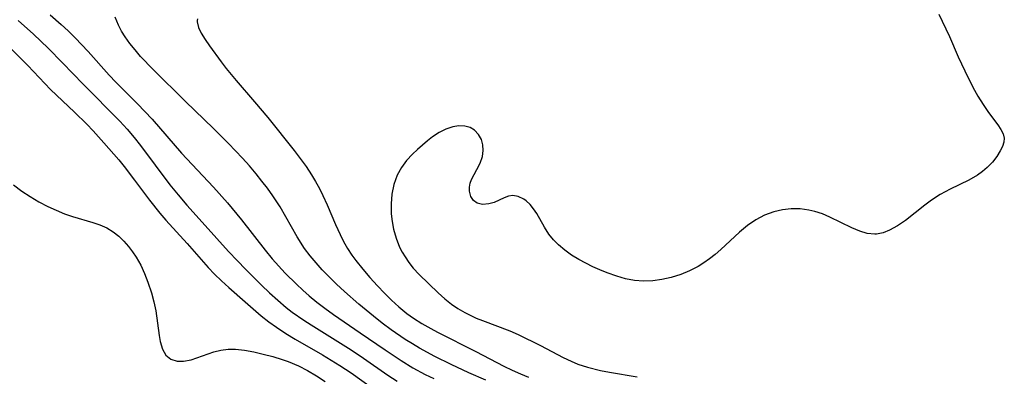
# Model space of a CAD drawing. Header units: metres. Extents: x 1073367 to 1082519, y 1569854 to 1574957.
# Tile 576 of 656: x 1078421 to 1078591, y 1573702 to 1573763. Entities that reach past the tile are written whole.
import ezdxf

# ---------------------------------------------------------------- set-up
doc = ezdxf.new("R2010")
doc.units = ezdxf.units.M
doc.layers.add('CGG_CurvaNivelLidar_v1', color=253, linetype='Continuous', lineweight=30)

msp = doc.modelspace()

# ---------------------------------------------------------------- linework, layer by layer
at = {"layer": 'CGG_CurvaNivelLidar_v1'}
for p, q in [((1078420.824, 1573763.3125, 70), (1078423.469, 1573760.9689, 70)), ((1078426.3403, 1573764.2696, 70.5), (1078428.2661, 1573762.6158, 70.5)), ((1078438.1189, 1573762.4803, 71), (1078437.5447, 1573763.8685, 71)), ((1078451.6631, 1573763.3231, 71.5), (1078451.6541, 1573763.0514, 71.5)), ((1078451.6541, 1573763.0514, 71.5), (1078451.8538, 1573762.1177, 71.5)), ((1078451.7149, 1573763.6098, 71.5), (1078451.6631, 1573763.3231, 71.5)), ((1078579.3301, 1573764.3684, 72), (1078579.9016, 1573763.2066, 72)), ((1078579.9016, 1573763.2066, 72), (1078581.1221, 1573760.5226, 72)), ((1078428.2661, 1573762.6158, 70.5), (1078429.4677, 1573761.4978, 70.5)), ((1078429.4677, 1573761.4978, 70.5), (1078430.6398, 1573760.3476, 70.5)), ((1078438.6413, 1573761.4907, 71), (1078438.1189, 1573762.4803, 71)), ((1078439.2444, 1573760.513, 71), (1078438.6413, 1573761.4907, 71)), ((1078451.8538, 1573762.1177, 71.5), (1078452.33, 1573761.1213, 71.5)), ((1078423.469, 1573760.9689, 70), (1078426.0193, 1573758.5336, 70)), ((1078430.6398, 1573760.3476, 70.5), (1078432.9038, 1573757.9675, 70.5)), ((1078440.0615, 1573759.3666, 71), (1078439.2444, 1573760.513, 71)), ((1078452.33, 1573761.1213, 71.5), (1078452.9981, 1573760.0613, 71.5)), ((1078452.9981, 1573760.0613, 71.5), (1078453.7867, 1573758.932, 71.5)), ((1078581.1221, 1573760.5226, 72), (1078582.6333, 1573757.029, 72)), ((1078419.5274, 1573758.536, 69.5), (1078422.485, 1573755.5617, 69.5)), ((1078426.0193, 1573758.5336, 70), (1078428.4961, 1573756.0374, 70)), ((1078432.9038, 1573757.9675, 70.5), (1078436.5288, 1573753.9054, 70.5)), ((1078440.9615, 1573758.2412, 71), (1078440.0615, 1573759.3666, 71)), ((1078441.9225, 1573757.1306, 71), (1078440.9615, 1573758.2412, 71)), ((1078453.7867, 1573758.932, 71.5), (1078455.7788, 1573756.1779, 71.5)), ((1078444.0527, 1573754.8512, 71), (1078441.9225, 1573757.1306, 71)), ((1078455.7788, 1573756.1779, 71.5), (1078456.6317, 1573755.0641, 71.5)), ((1078582.6333, 1573757.029, 72), (1078583.7722, 1573754.6246, 72)), ((1078422.485, 1573755.5617, 69.5), (1078426.4136, 1573751.4522, 69.5)), ((1078428.4961, 1573756.0374, 70), (1078432.0508, 1573752.3504, 70)), ((1078449.6142, 1573749.3585, 71), (1078444.0527, 1573754.8512, 71)), ((1078456.6317, 1573755.0641, 71.5), (1078458.3336, 1573752.9856, 71.5)), ((1078583.7722, 1573754.6246, 72), (1078585.1666, 1573751.8464, 72)), ((1078436.5288, 1573753.9054, 70.5), (1078437.676, 1573752.6848, 70.5)), ((1078437.676, 1573752.6848, 70.5), (1078441.3759, 1573748.9808, 70.5)), ((1078458.3336, 1573752.9856, 71.5), (1078461.5371, 1573749.3248, 71.5)), ((1078426.4136, 1573751.4522, 69.5), (1078430.5454, 1573747.5505, 69.5)), ((1078432.0508, 1573752.3504, 70), (1078438.3115, 1573745.9866, 70)), ((1078585.1666, 1573751.8464, 72), (1078586.0104, 1573750.3091, 72)), ((1078454.4621, 1573744.7086, 71), (1078449.6142, 1573749.3585, 71)), ((1078461.5371, 1573749.3248, 71.5), (1078463.7967, 1573746.6405, 71.5)), ((1078586.0104, 1573750.3091, 72), (1078586.9307, 1573748.8383, 72)), ((1078441.3759, 1573748.9808, 70.5), (1078442.6588, 1573747.6658, 70.5)), ((1078442.6588, 1573747.6658, 70.5), (1078443.9149, 1573746.301, 70.5)), ((1078586.9307, 1573748.8383, 72), (1078587.8792, 1573747.4747, 72)), ((1078430.5454, 1573747.5505, 69.5), (1078432.6691, 1573745.4545, 69.5)), ((1078438.3115, 1573745.9866, 70), (1078439.5758, 1573744.616, 70)), ((1078443.9149, 1573746.301, 70.5), (1078448.9337, 1573740.5033, 70.5)), ((1078463.7967, 1573746.6405, 71.5), (1078468.3185, 1573740.9415, 71.5)), ((1078587.8792, 1573747.4747, 72), (1078589.4749, 1573745.3454, 72)), ((1078432.6691, 1573745.4545, 69.5), (1078433.7526, 1573744.3351, 69.5)), ((1078433.7526, 1573744.3351, 69.5), (1078435.6117, 1573742.2682, 69.5)), ((1078439.5758, 1573744.616, 70), (1078440.7997, 1573743.1847, 70)), ((1078457.0705, 1573742.1526, 71), (1078454.4621, 1573744.7086, 71)), ((1078494.4553, 1573744.61, 72), (1078493.2945, 1573744.0178, 72)), ((1078495.6302, 1573745.0175, 72), (1078494.4553, 1573744.61, 72)), ((1078496.7126, 1573745.192, 72), (1078495.6302, 1573745.0175, 72)), ((1078497.7451, 1573745.1398, 72), (1078496.7126, 1573745.192, 72)), ((1078498.6154, 1573744.8741, 72), (1078497.7451, 1573745.1398, 72)), ((1078499.3812, 1573744.4194, 72), (1078498.6154, 1573744.8741, 72)), ((1078500.0852, 1573743.7091, 72), (1078499.3812, 1573744.4194, 72)), ((1078589.4749, 1573745.3454, 72), (1078590.0063, 1573744.5681, 72)), ((1078590.0063, 1573744.5681, 72), (1078590.3927, 1573743.8199, 72)), ((1078440.7997, 1573743.1847, 70), (1078441.8929, 1573741.8177, 70)), ((1078491.291, 1573742.5805, 72), (1078489.5503, 1573741.0894, 72)), ((1078492.1751, 1573743.2789, 72), (1078491.291, 1573742.5805, 72)), ((1078493.2945, 1573744.0178, 72), (1078492.1751, 1573743.2789, 72)), ((1078500.5819, 1573742.8351, 72), (1078500.0852, 1573743.7091, 72)), ((1078500.8325, 1573741.9034, 72), (1078500.5819, 1573742.8351, 72)), ((1078590.3927, 1573743.8199, 72), (1078590.5761, 1573743.0835, 72)), ((1078590.5761, 1573743.0835, 72), (1078590.5182, 1573742.3602, 72)), ((1078435.6117, 1573742.2682, 69.5), (1078438.1514, 1573739.3166, 69.5)), ((1078441.8929, 1573741.8177, 70), (1078446.955, 1573735.0376, 70)), ((1078459.4681, 1573739.6231, 71), (1078457.0705, 1573742.1526, 71)), ((1078468.3185, 1573740.9415, 71.5), (1078469.3718, 1573739.5648, 71.5)), ((1078489.5503, 1573741.0894, 72), (1078488.6944, 1573740.2967, 72)), ((1078500.7356, 1573739.9136, 72), (1078500.8805, 1573740.9137, 72)), ((1078500.8805, 1573740.9137, 72), (1078500.8325, 1573741.9034, 72)), ((1078589.8709, 1573740.8543, 72), (1078589.2652, 1573739.8904, 72)), ((1078590.2651, 1573741.621, 72), (1078589.8709, 1573740.8543, 72)), ((1078590.5182, 1573742.3602, 72), (1078590.2651, 1573741.621, 72)), ((1078438.1514, 1573739.3166, 69.5), (1078439.0733, 1573738.1859, 69.5)), ((1078448.9337, 1573740.5033, 70.5), (1078454.437, 1573734.633, 70.5)), ((1078460.6566, 1573738.2815, 71), (1078459.4681, 1573739.6231, 71)), ((1078469.3718, 1573739.5648, 71.5), (1078470.3851, 1573738.1696, 71.5)), ((1078487.6899, 1573739.2003, 72), (1078486.7992, 1573737.9895, 72)), ((1078488.6944, 1573740.2967, 72), (1078487.6899, 1573739.2003, 72)), ((1078500.339, 1573738.766, 72), (1078500.7356, 1573739.9136, 72)), ((1078589.2652, 1573739.8904, 72), (1078588.5259, 1573738.9165, 72)), ((1078439.0733, 1573738.1859, 69.5), (1078440.8623, 1573735.8567, 69.5)), ((1078461.8102, 1573736.9153, 71), (1078460.6566, 1573738.2815, 71)), ((1078470.3851, 1573738.1696, 71.5), (1078471.3368, 1573736.7412, 71.5)), ((1078486.7992, 1573737.9895, 72), (1078486.0653, 1573736.669, 72)), ((1078498.8912, 1573735.9553, 72), (1078499.7989, 1573737.6708, 72)), ((1078499.7989, 1573737.6708, 72), (1078500.339, 1573738.766, 72)), ((1078587.6449, 1573737.9798, 72), (1078586.8374, 1573737.2921, 72)), ((1078588.5259, 1573738.9165, 72), (1078587.6449, 1573737.9798, 72)), ((1078440.8623, 1573735.8567, 69.5), (1078443.4368, 1573732.3846, 69.5)), ((1078462.7987, 1573735.6846, 71), (1078461.8102, 1573736.9153, 71)), ((1078471.3368, 1573736.7412, 71.5), (1078472.0307, 1573735.5839, 71.5)), ((1078486.0653, 1573736.669, 72), (1078485.4826, 1573735.0879, 72)), ((1078498.6365, 1573735.2852, 72), (1078498.8912, 1573735.9553, 72)), ((1078584.4554, 1573735.8404, 72), (1078581.2432, 1573734.308, 72)), ((1078585.9433, 1573736.6673, 72), (1078584.4554, 1573735.8404, 72)), ((1078586.8374, 1573737.2921, 72), (1078585.9433, 1573736.6673, 72)), ((1078420.0198, 1573735.0208, 69), (1078421.4488, 1573733.9585, 69)), ((1078446.955, 1573735.0376, 70), (1078448.3561, 1573733.2801, 70)), ((1078454.437, 1573734.633, 70.5), (1078456.8767, 1573731.9165, 70.5)), ((1078463.7519, 1573734.4317, 71), (1078462.7987, 1573735.6846, 71)), ((1078464.6635, 1573733.1534, 71), (1078463.7519, 1573734.4317, 71)), ((1078472.0307, 1573735.5839, 71.5), (1078472.6773, 1573734.4011, 71.5)), ((1078472.6773, 1573734.4011, 71.5), (1078473.2815, 1573733.1972, 71.5)), ((1078485.4826, 1573735.0879, 72), (1078485.1359, 1573733.4142, 72)), ((1078498.5063, 1573734.6053, 72), (1078498.6365, 1573735.2852, 72)), ((1078498.5069, 1573733.9365, 72), (1078498.5063, 1573734.6053, 72)), ((1078581.2432, 1573734.308, 72), (1078579.5276, 1573733.363, 72)), ((1078421.4488, 1573733.9585, 69), (1078422.8861, 1573733.0085, 69)), ((1078422.8861, 1573733.0085, 69), (1078424.3985, 1573732.1248, 69)), ((1078443.4368, 1573732.3846, 69.5), (1078445.2083, 1573730.1334, 69.5)), ((1078448.3561, 1573733.2801, 70), (1078449.8897, 1573731.5106, 70)), ((1078465.9168, 1573731.2207, 71), (1078464.6635, 1573733.1534, 71)), ((1078473.2815, 1573733.1972, 71.5), (1078474.0332, 1573731.562, 71.5)), ((1078485.1359, 1573733.4142, 72), (1078485.0133, 1573731.7471, 72)), ((1078498.7589, 1573732.9939, 72), (1078498.5069, 1573733.9365, 72)), ((1078499.1981, 1573732.3441, 72), (1078498.7589, 1573732.9939, 72)), ((1078499.8153, 1573731.8862, 72), (1078499.1981, 1573732.3441, 72)), ((1078504.4652, 1573732.784, 72), (1078502.7465, 1573732.0095, 72)), ((1078505.2145, 1573733.077, 72), (1078504.4652, 1573732.784, 72)), ((1078505.9679, 1573733.2057, 72), (1078505.2145, 1573733.077, 72)), ((1078506.9077, 1573733.046, 72), (1078505.9679, 1573733.2057, 72)), ((1078507.863, 1573732.5743, 72), (1078506.9077, 1573733.046, 72)), ((1078508.3049, 1573732.2549, 72), (1078507.863, 1573732.5743, 72)), ((1078578.0317, 1573732.3713, 72), (1078576.8818, 1573731.513, 72)), ((1078579.5276, 1573733.363, 72), (1078578.0317, 1573732.3713, 72)), ((1078424.3985, 1573732.1248, 69), (1078425.9643, 1573731.3077, 69)), ((1078425.9643, 1573731.3077, 69), (1078427.3837, 1573730.6453, 69)), ((1078427.3837, 1573730.6453, 69), (1078428.8293, 1573730.0598, 69)), ((1078449.8897, 1573731.5106, 70), (1078453.0478, 1573728.0481, 70)), ((1078456.8767, 1573731.9165, 70.5), (1078459.2966, 1573728.978, 70.5)), ((1078468.8591, 1573726.0876, 71), (1078465.9168, 1573731.2207, 71)), ((1078474.0332, 1573731.562, 71.5), (1078475.482, 1573728.1766, 71.5)), ((1078485.0133, 1573731.7471, 72), (1078485.0647, 1573730.0553, 72)), ((1078500.7783, 1573731.6433, 72), (1078499.8153, 1573731.8862, 72)), ((1078501.8505, 1573731.7306, 72), (1078500.7783, 1573731.6433, 72)), ((1078502.7465, 1573732.0095, 72), (1078501.8505, 1573731.7306, 72)), ((1078508.9553, 1573731.6467, 72), (1078508.3049, 1573732.2549, 72)), ((1078509.5544, 1573730.9116, 72), (1078508.9553, 1573731.6467, 72)), ((1078510.1082, 1573730.0797, 72), (1078509.5544, 1573730.9116, 72)), ((1078552.3816, 1573730.7116, 72), (1078550.881, 1573730.3851, 72)), ((1078553.9087, 1573730.8729, 72), (1078552.3816, 1573730.7116, 72)), ((1078555.4412, 1573730.8701, 72), (1078553.9087, 1573730.8729, 72)), ((1078556.9581, 1573730.6943, 72), (1078555.4412, 1573730.8701, 72)), ((1078557.9878, 1573730.4621, 72), (1078556.9581, 1573730.6943, 72)), ((1078576.8818, 1573731.513, 72), (1078573.5577, 1573728.9116, 72)), ((1078428.8293, 1573730.0598, 69), (1078430.2067, 1573729.5913, 69)), ((1078430.2067, 1573729.5913, 69), (1078433.6708, 1573728.5516, 69)), ((1078445.2083, 1573730.1334, 69.5), (1078446.2292, 1573728.9524, 69.5)), ((1078446.2292, 1573728.9524, 69.5), (1078449.9053, 1573724.9463, 69.5)), ((1078459.2966, 1573728.978, 70.5), (1078463.3291, 1573723.7848, 70.5)), ((1078485.0647, 1573730.0553, 72), (1078485.2112, 1573728.7182, 72)), ((1078511.4432, 1573727.7462, 72), (1078510.1082, 1573730.0797, 72)), ((1078547.7925, 1573729.0176, 72), (1078546.3585, 1573728.0179, 72)), ((1078549.3016, 1573729.8235, 72), (1078547.7925, 1573729.0176, 72)), ((1078550.881, 1573730.3851, 72), (1078549.3016, 1573729.8235, 72)), ((1078559.2887, 1573730.0267, 72), (1078557.9878, 1573730.4621, 72)), ((1078560.5554, 1573729.4812, 72), (1078559.2887, 1573730.0267, 72)), ((1078564.3594, 1573727.5998, 72), (1078560.5554, 1573729.4812, 72)), ((1078433.6708, 1573728.5516, 69), (1078434.9171, 1573728.116, 69)), ((1078434.9171, 1573728.116, 69), (1078436.0978, 1573727.5993, 69)), ((1078436.0978, 1573727.5993, 69), (1078437.1886, 1573726.9648, 69)), ((1078453.0478, 1573728.0481, 70), (1078457.0261, 1573723.5765, 70)), ((1078475.482, 1573728.1766, 71.5), (1078476.2505, 1573726.4665, 71.5)), ((1078485.2112, 1573728.7182, 72), (1078485.4527, 1573727.3942, 72)), ((1078485.4527, 1573727.3942, 72), (1078485.8861, 1573725.8219, 72)), ((1078512.1976, 1573726.5605, 72), (1078511.4432, 1573727.7462, 72)), ((1078546.3585, 1573728.0179, 72), (1078544.9859, 1573726.8793, 72)), ((1078565.6866, 1573727.0484, 72), (1078564.3594, 1573727.5998, 72)), ((1078572.1958, 1573727.9737, 72), (1078570.8249, 1573727.2115, 72)), ((1078573.5577, 1573728.9116, 72), (1078572.1958, 1573727.9737, 72)), ((1078437.1886, 1573726.9648, 69), (1078438.1452, 1573726.2094, 69)), ((1078438.1452, 1573726.2094, 69), (1078439.0195, 1573725.3397, 69)), ((1078470.1449, 1573724.0754, 71), (1078468.8591, 1573726.0876, 71)), ((1078476.2505, 1573726.4665, 71.5), (1078476.8537, 1573725.257, 71.5)), ((1078485.8861, 1573725.8219, 72), (1078486.4865, 1573724.3143, 72)), ((1078512.9564, 1573725.5845, 72), (1078512.1976, 1573726.5605, 72)), ((1078513.8261, 1573724.674, 72), (1078512.9564, 1573725.5845, 72)), ((1078544.9859, 1573726.8793, 72), (1078541.7946, 1573723.8966, 72)), ((1078566.9978, 1573726.6693, 72), (1078565.6866, 1573727.0484, 72)), ((1078568.2925, 1573726.5421, 72), (1078566.9978, 1573726.6693, 72)), ((1078568.5551, 1573726.5552, 72), (1078568.2925, 1573726.5421, 72)), ((1078569.6972, 1573726.7739, 72), (1078568.5551, 1573726.5552, 72)), ((1078570.8249, 1573727.2115, 72), (1078569.6972, 1573726.7739, 72)), ((1078439.0195, 1573725.3397, 69), (1078439.837, 1573724.3869, 69)), ((1078439.837, 1573724.3869, 69), (1078440.5242, 1573723.4945, 69)), ((1078449.9053, 1573724.9463, 69.5), (1078453.5357, 1573720.8245, 69.5)), ((1078471.0953, 1573722.8013, 71), (1078470.1449, 1573724.0754, 71)), ((1078476.8537, 1573725.257, 71.5), (1078477.5155, 1573724.0848, 71.5)), ((1078477.5155, 1573724.0848, 71.5), (1078478.2623, 1573722.938, 71.5)), ((1078486.4865, 1573724.3143, 72), (1078486.9289, 1573723.4583, 72)), ((1078514.9093, 1573723.7647, 72), (1078513.8261, 1573724.674, 72)), ((1078541.7946, 1573723.8966, 72), (1078540.8299, 1573723.0546, 72)), ((1078440.5242, 1573723.4945, 69), (1078441.1657, 1573722.5496, 69)), ((1078441.1657, 1573722.5496, 69), (1078441.9305, 1573721.1904, 69)), ((1078457.0261, 1573723.5765, 70), (1078458.5694, 1573721.9211, 70)), ((1078463.3291, 1573723.7848, 70.5), (1078464.5843, 1573722.2891, 70.5)), ((1078464.5843, 1573722.2891, 70.5), (1078466.8188, 1573719.8363, 70.5)), ((1078472.1162, 1573721.5761, 71), (1078471.0953, 1573722.8013, 71)), ((1078478.2623, 1573722.938, 71.5), (1078478.9544, 1573721.9865, 71.5)), ((1078486.9289, 1573723.4583, 72), (1078487.4264, 1573722.6311, 72)), ((1078487.4264, 1573722.6311, 72), (1078488.1075, 1573721.6407, 72)), ((1078516.0986, 1573722.9393, 72), (1078514.9093, 1573723.7647, 72)), ((1078517.3672, 1573722.1777, 72), (1078516.0986, 1573722.9393, 72)), ((1078518.5653, 1573721.5306, 72), (1078517.3672, 1573722.1777, 72)), ((1078539.8263, 1573722.2627, 72), (1078538.8696, 1573721.599, 72)), ((1078540.8299, 1573723.0546, 72), (1078539.8263, 1573722.2627, 72)), ((1078441.9305, 1573721.1904, 69), (1078442.5968, 1573719.7477, 69)), ((1078453.5357, 1573720.8245, 69.5), (1078454.6575, 1573719.6343, 69.5)), ((1078458.5694, 1573721.9211, 70), (1078459.9408, 1573720.5124, 70)), ((1078459.9408, 1573720.5124, 70), (1078462.7384, 1573717.7466, 70)), ((1078473.1928, 1573720.3901, 71), (1078472.1162, 1573721.5761, 71)), ((1078478.9544, 1573721.9865, 71.5), (1078480.136, 1573720.511, 71.5)), ((1078480.136, 1573720.511, 71.5), (1078481.3825, 1573719.0771, 71.5)), ((1078488.1075, 1573721.6407, 72), (1078488.8539, 1573720.6969, 72)), ((1078488.8539, 1573720.6969, 72), (1078489.8788, 1573719.5792, 72)), ((1078519.7533, 1573720.9392, 72), (1078518.5653, 1573721.5306, 72)), ((1078520.9665, 1573720.3842, 72), (1078519.7533, 1573720.9392, 72)), ((1078537.8754, 1573720.9956, 72), (1078536.4069, 1573720.2448, 72)), ((1078538.8696, 1573721.599, 72), (1078537.8754, 1573720.9956, 72)), ((1078442.5968, 1573719.7477, 69), (1078443.1804, 1573718.2477, 69)), ((1078454.6575, 1573719.6343, 69.5), (1078455.8476, 1573718.4768, 69.5)), ((1078466.8188, 1573719.8363, 70.5), (1078468.7437, 1573717.9041, 70.5)), ((1078474.3136, 1573719.236, 71), (1078473.1928, 1573720.3901, 71)), ((1078475.6393, 1573717.9461, 71), (1078474.3136, 1573719.236, 71)), ((1078481.3825, 1573719.0771, 71.5), (1078482.6689, 1573717.6708, 71.5)), ((1078489.8788, 1573719.5792, 72), (1078493.1535, 1573716.4377, 72)), ((1078522.2003, 1573719.8734, 72), (1078520.9665, 1573720.3842, 72)), ((1078523.869, 1573719.282, 72), (1078522.2003, 1573719.8734, 72)), ((1078525.3844, 1573718.8662, 72), (1078523.869, 1573719.282, 72)), ((1078526.9156, 1573718.5792, 72), (1078525.3844, 1573718.8662, 72)), ((1078533.2353, 1573719.0827, 72), (1078531.6551, 1573718.7168, 72)), ((1078534.8858, 1573719.6152, 72), (1078533.2353, 1573719.0827, 72)), ((1078536.4069, 1573720.2448, 72), (1078534.8858, 1573719.6152, 72)), ((1078443.1804, 1573718.2477, 69), (1078443.7695, 1573716.4456, 69)), ((1078455.8476, 1573718.4768, 69.5), (1078457.077, 1573717.3559, 69.5)), ((1078457.077, 1573717.3559, 69.5), (1078459.8967, 1573714.8715, 69.5)), ((1078462.7384, 1573717.7466, 70), (1078464.1127, 1573716.4388, 70)), ((1078468.7437, 1573717.9041, 70.5), (1078469.8144, 1573716.911, 70.5)), ((1078476.9985, 1573716.6825, 71), (1078475.6393, 1573717.9461, 71)), ((1078482.6689, 1573717.6708, 71.5), (1078483.8668, 1573716.4055, 71.5)), ((1078528.4559, 1573718.4469, 72), (1078526.9156, 1573718.5792, 72)), ((1078530.0587, 1573718.4968, 72), (1078528.4559, 1573718.4469, 72)), ((1078531.6551, 1573718.7168, 72), (1078530.0587, 1573718.4968, 72)), ((1078443.7695, 1573716.4456, 69), (1078444.1859, 1573714.8918, 69)), ((1078464.1127, 1573716.4388, 70), (1078465.512, 1573715.1644, 70)), ((1078469.8144, 1573716.911, 70.5), (1078470.9132, 1573715.9487, 70.5)), ((1078470.9132, 1573715.9487, 70.5), (1078472.2421, 1573714.8553, 70.5)), ((1078479.4716, 1573714.484, 71), (1078476.9985, 1573716.6825, 71)), ((1078483.8668, 1573716.4055, 71.5), (1078485.0975, 1573715.1751, 71.5)), ((1078493.1535, 1573716.4377, 72), (1078494.2581, 1573715.4334, 72)), ((1078494.2581, 1573715.4334, 72), (1078495.4181, 1573714.496, 72)), ((1078444.1859, 1573714.8918, 69), (1078444.5127, 1573713.341, 69)), ((1078459.8967, 1573714.8715, 69.5), (1078462.6848, 1573712.4947, 69.5)), ((1078465.512, 1573715.1644, 70), (1078466.951, 1573713.9423, 70)), ((1078466.951, 1573713.9423, 70), (1078467.9791, 1573713.1386, 70)), ((1078472.2421, 1573714.8553, 70.5), (1078473.6073, 1573713.8068, 70.5)), ((1078473.6073, 1573713.8068, 70.5), (1078475.1426, 1573712.7078, 70.5)), ((1078481.9718, 1573712.404, 71), (1078479.4716, 1573714.484, 71)), ((1078485.0975, 1573715.1751, 71.5), (1078486.3806, 1573714.0033, 71.5)), ((1078486.3806, 1573714.0033, 71.5), (1078487.7624, 1573712.8906, 71.5)), ((1078495.4181, 1573714.496, 72), (1078496.5254, 1573713.7429, 72)), ((1078496.5254, 1573713.7429, 72), (1078497.693, 1573713.0645, 72)), ((1078444.5127, 1573713.341, 69), (1078445.114, 1573709.0824, 69)), ((1078462.6848, 1573712.4947, 69.5), (1078463.9735, 1573711.4766, 69.5)), ((1078467.9791, 1573713.1386, 70), (1078470.0131, 1573711.7111, 70)), ((1078475.1426, 1573712.7078, 70.5), (1078479.722, 1573709.5838, 70.5)), ((1078483.4995, 1573711.2246, 71), (1078481.9718, 1573712.404, 71)), ((1078487.7624, 1573712.8906, 71.5), (1078488.8594, 1573712.1041, 71.5)), ((1078488.8594, 1573712.1041, 71.5), (1078490.3384, 1573711.1599, 71.5)), ((1078497.693, 1573713.0645, 72), (1078498.6523, 1573712.5733, 72)), ((1078498.6523, 1573712.5733, 72), (1078499.6958, 1573712.094, 72)), ((1078499.6958, 1573712.094, 72), (1078500.7599, 1573711.6527, 72)), ((1078463.9735, 1573711.4766, 69.5), (1078465.2996, 1573710.5101, 69.5)), ((1078465.2996, 1573710.5101, 69.5), (1078466.8986, 1573709.462, 69.5)), ((1078470.0131, 1573711.7111, 70), (1078471.2522, 1573710.9089, 70)), ((1078471.2522, 1573710.9089, 70), (1078478.1844, 1573706.6152, 70)), ((1078485.0551, 1573710.0812, 71), (1078483.4995, 1573711.2246, 71)), ((1078490.3384, 1573711.1599, 71.5), (1078491.8664, 1573710.2823, 71.5)), ((1078500.7599, 1573711.6527, 72), (1078505.4512, 1573709.8912, 72)), ((1078445.114, 1573709.0824, 69), (1078445.3022, 1573708.048, 69)), ((1078466.8986, 1573709.462, 69.5), (1078468.5398, 1573708.4686, 69.5)), ((1078479.722, 1573709.5838, 70.5), (1078483.9821, 1573706.625, 70.5)), ((1078487.4702, 1573708.4227, 71), (1078485.0551, 1573710.0812, 71)), ((1078491.8664, 1573710.2823, 71.5), (1078492.9921, 1573709.6776, 71.5)), ((1078492.9921, 1573709.6776, 71.5), (1078499.5939, 1573706.3613, 71.5)), ((1078505.4512, 1573709.8912, 72), (1078506.919, 1573709.2417, 72)), ((1078506.919, 1573709.2417, 72), (1078510.7467, 1573707.3895, 72)), ((1078445.3022, 1573708.048, 69), (1078445.6671, 1573706.7604, 69)), ((1078468.5398, 1573708.4686, 69.5), (1078473.2196, 1573705.7426, 69.5)), ((1078488.7088, 1573707.6419, 71), (1078487.4702, 1573708.4227, 71)), ((1078489.9437, 1573706.9179, 71), (1078488.7088, 1573707.6419, 71)), ((1078492.5761, 1573705.5018, 71), (1078489.9437, 1573706.9179, 71)), ((1078510.7467, 1573707.3895, 72), (1078514.632, 1573705.32, 72)), ((1078445.6671, 1573706.7604, 69), (1078446.2409, 1573705.7381, 69)), ((1078446.2409, 1573705.7381, 69), (1078447.1046, 1573705.0514, 69)), ((1078450.6293, 1573704.9272, 69), (1078454.5464, 1573706.3063, 69)), ((1078454.5464, 1573706.3063, 69), (1078455.7436, 1573706.5854, 69)), ((1078455.7436, 1573706.5854, 69), (1078456.9802, 1573706.7428, 69)), ((1078456.9802, 1573706.7428, 69), (1078458.2377, 1573706.7613, 69)), ((1078458.2377, 1573706.7613, 69), (1078459.8152, 1573706.584, 69)), ((1078459.8152, 1573706.584, 69), (1078461.4234, 1573706.2673, 69)), ((1078461.4234, 1573706.2673, 69), (1078463.0277, 1573705.9048, 69)), ((1078463.0277, 1573705.9048, 69), (1078464.6615, 1573705.4854, 69)), ((1078464.6615, 1573705.4854, 69), (1078466.3019, 1573704.9831, 69)), ((1078473.2196, 1573705.7426, 69.5), (1078476.2133, 1573703.9209, 69.5)), ((1078478.1844, 1573706.6152, 70), (1078480.3054, 1573705.1967, 70)), ((1078483.9821, 1573706.625, 70.5), (1078486.7361, 1573704.7827, 70.5)), ((1078495.3694, 1573704.1161, 71), (1078492.5761, 1573705.5018, 71)), ((1078499.5939, 1573706.3613, 71.5), (1078504.4284, 1573703.8169, 71.5)), ((1078514.632, 1573705.32, 72), (1078516.0179, 1573704.6532, 72)), ((1078447.1046, 1573705.0514, 69), (1078448.199, 1573704.7047, 69)), ((1078448.199, 1573704.7047, 69), (1078448.8241, 1573704.6578, 69)), ((1078448.8241, 1573704.6578, 69), (1078449.3206, 1573704.679, 69)), ((1078449.3206, 1573704.679, 69), (1078450.6293, 1573704.9272, 69)), ((1078466.3019, 1573704.9831, 69), (1078467.2913, 1573704.6257, 69)), ((1078467.2913, 1573704.6257, 69), (1078469.1048, 1573703.8511, 69)), ((1078469.1048, 1573703.8511, 69), (1078470.6621, 1573703.056, 69)), ((1078476.2133, 1573703.9209, 69.5), (1078478.1493, 1573702.6475, 69.5)), ((1078480.3054, 1573705.1967, 70), (1078484.492, 1573702.2704, 70)), ((1078486.7361, 1573704.7827, 70.5), (1078488.7958, 1573703.5342, 70.5)), ((1078488.7958, 1573703.5342, 70.5), (1078490.9142, 1573702.4101, 70.5)), ((1078498.4026, 1573702.7023, 71), (1078495.3694, 1573704.1161, 71)), ((1078504.4284, 1573703.8169, 71.5), (1078505.8426, 1573703.129, 71.5)), ((1078516.0179, 1573704.6532, 72), (1078517.164, 1573704.1927, 72)), ((1078517.164, 1573704.1927, 72), (1078518.8438, 1573703.647, 72)), ((1078518.8438, 1573703.647, 72), (1078521.0779, 1573703.1023, 72)), ((1078470.6621, 1573703.056, 69), (1078472.1793, 1573702.1625, 69)), ((1078472.1793, 1573702.1625, 69), (1078473.6533, 1573701.1881, 69)), ((1078478.1493, 1573702.6475, 69.5), (1078483.649, 1573698.7093, 69.5)), ((1078484.492, 1573702.2704, 70), (1078486.0723, 1573701.2151, 70)), ((1078490.9142, 1573702.4101, 70.5), (1078492.3793, 1573701.7038, 70.5)), ((1078501.3093, 1573701.3933, 71), (1078498.4026, 1573702.7023, 71)), ((1078505.8426, 1573703.129, 71.5), (1078507.2817, 1573702.4895, 71.5)), ((1078507.2817, 1573702.4895, 71.5), (1078508.6692, 1573701.9313, 71.5)), ((1078521.0779, 1573703.1023, 72), (1078522.6365, 1573702.8, 72)), ((1078522.6365, 1573702.8, 72), (1078527.3863, 1573701.9834, 72))]:
    msp.add_line(p, q, dxfattribs=at)

doc.saveas('drawing.dxf')
